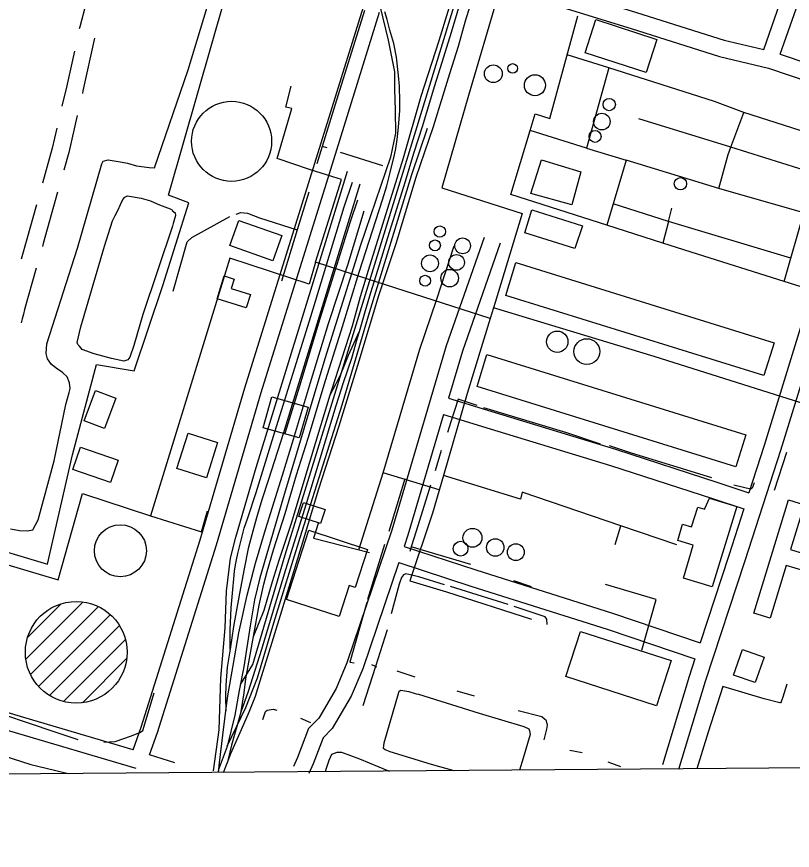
# Model space of a CAD drawing. Extents: x 3535183 to 3573198, y 534952 to 560562.
# Drawn here: x 3557221 to 3558592, y 540353 to 541826 of the extents above; entities that cross this region are included whole.
import ezdxf

# ---------------------------------------------------------------- set-up
doc = ezdxf.new("R2010")
doc.units = 0
for name, color, linetype in [('V-BLDG-OTLN', 7, 'Continuous'), ('V-DOMW-TANK', 7, 'Continuous'), ('V-GRID-FRAM', 7, 'Continuous'), ('V-RAIL-TRAK', 7, 'Continuous'), ('V-ROAD-CNTR', 7, 'Continuous'), ('V-SITE-OTLN', 7, 'Continuous'), ('V-TOPO-SHOR', 7, 'Continuous'), ('V-UTIL-LINE', 7, 'Continuous')]:
    doc.layers.add(name, color=color, linetype=linetype)

msp = doc.modelspace()

# ---------------------------------------------------------------- linework, layer by layer
at = {"layer": 'V-BLDG-OTLN'}
for points in [[(3558333.8, 541727.7), (3558225.7, 541762.5), (3558244.6, 541821.3), (3558352.7, 541786.4)], [(3558218.4, 541551.9), (3558202.4, 541493.9), (3558130, 541513.8), (3558148.6, 541573.1)], [(3558207.7, 541416.6), (3558119.2, 541444.1), (3558131.9, 541484.8), (3558221.4, 541456.9)], [(3557614, 541466.4), (3557689.6, 541439.4), (3557673.8, 541394.9), (3557598.2, 541421.9)], [(3558541.8, 541191.9), (3558085.5, 541333.8), (3558103.6, 541391.8), (3558559.8, 541249.9)], [(3557627.1, 541311.7), (3557575.7, 541327.6), (3557588.2, 541368.1), (3557605.5, 541362.7), (3557600.3, 541346.1), (3557634.4, 541335.6)], [(3558492, 541030.6), (3558034.8, 541172.5), (3558052.4, 541229.4), (3558509.6, 541087.5)], [(3557340.4, 541112.1), (3557360.5, 541165.8), (3557396.7, 541152.2), (3557376.6, 541098.5)], [(3557672.3, 541154.4), (3557736.2, 541136.4), (3557720.8, 541081.8), (3557657, 541099.8)], [(3557504.6, 541027.7), (3557524.4, 541090), (3557576.2, 541073.6), (3557556.5, 541011.2)], [(3557387.1, 541002.9), (3557320.4, 541025.9), (3557334.1, 541065.7), (3557400.8, 541042.7)], [(3558450.5, 540818.7), (3558399.5, 540834.1), (3558417, 540892.3), (3558389.4, 540900.6), (3558398, 540929.1), (3558414, 540924.3), (3558424.7, 540959.6), (3558437.2, 540955.8), (3558437.5, 540956.8), (3558445.8, 540975.4), (3558494, 540960.6)], [(3558523.7, 540771.7), (3558585.2, 540972.3), (3558630.5, 540958.4), (3558625, 540940.2), (3558607.4, 540945.6), (3558588.7, 540884.4), (3558621.2, 540874.5), (3558612.7, 540846.8), (3558581.2, 540856.4), (3558552.6, 540762.9)], [(3557758.2, 540930.7), (3557720, 540943.1), (3557728.1, 540967.8), (3557766.2, 540955.4)], [(3557737.5, 540918.5), (3557841.3, 540884.8), (3557819.4, 540817.4), (3557809.1, 540820.7), (3557791.3, 540766), (3557697.9, 540796.4)], [(3558352.2, 540608), (3558191.9, 540659.7), (3558217.8, 540739.8), (3558378, 540688)], [(3558487.9, 540662.6), (3558503.6, 540707.8), (3558542, 540694.4), (3558526.3, 540649.2)]]:
    msp.add_lwpolyline(points, close=True, dxfattribs=at)
at = {"layer": 'V-DOMW-TANK'}
for p, q in [((3557237.7, 540690.8), (3557338.7, 540791.8)), ((3557241, 540729.5), (3557300, 540788.5)), ((3557245.9, 540663.7), (3557365.8, 540783.6)), ((3557260.1, 540642.6), (3557386.9, 540769.4)), ((3557279.4, 540626.5), (3557403.1, 540750.1)), ((3557304.2, 540615.9), (3557413.6, 540725.4)), ((3557337.4, 540613.7), (3557415.6, 540692))]:
    msp.add_line(p, q, dxfattribs=at)
for centre, radius in [((3558063.6, 541725.6), 15.7), ((3558097.7, 541735), 8.44), ((3558137.1, 541705.2), 18.6), ((3557601.1, 541606.1), 70.8), ((3558268.3, 541671.2), 10.9), ((3558255.3, 541640.9), 14.7), ((3558243.3, 541614.8), 10.6), ((3558394.2, 541531.1), 11), ((3557969, 541446.6), 10), ((3557960.4, 541422.2), 9.61), ((3558009.3, 541421.3), 13.9), ((3557951.7, 541390.4), 14.9), ((3557998.6, 541392), 13.9), ((3557943.1, 541359.7), 9.59), ((3557986.4, 541364.1), 15.5), ((3558176.6, 541251.8), 18.9), ((3558228.8, 541234.4), 22.8), ((3557404.6, 540882.3), 46), ((3558026.7, 540905.2), 16.7), ((3558005.8, 540886), 13), ((3558067, 540888.1), 15.4), ((3558103.3, 540879.7), 14.9), ((3557326.6, 540702.8), 89.9)]:
    msp.add_circle(centre, radius, dxfattribs=at)
at = {"layer": 'V-GRID-FRAM'}
msp.add_lwpolyline([(3539245.8, 558535.3), (3570887.5, 558774.6), (3571033, 540592.1), (3539375.4, 540352.7), (3539245.8, 558535.3)], dxfattribs=at)
at = {"layer": 'V-RAIL-TRAK'}
for points in [[(3557927.5, 541542.9), (3557957.7, 541632.2), (3557986.7, 541725.9), (3558002.1, 541774.1), (3558014.3, 541819.2), (3558038.2, 541896), (3558041.4, 541906.4), (3558054, 541945.9), (3558057.9, 541959.1), (3558073.7, 542012.3), (3558098.5, 542091.2), (3558125.6, 542178.4), (3558170.9, 542327.6), (3558177.5, 542349.8), (3558180.8, 542361.4), (3558194, 542407.9), (3558221.9, 542495.1), (3558254.9, 542594)], [(3557640.1, 540730.5), (3557658.6, 540777.3), (3557673.6, 540828), (3557685.2, 540865.8), (3557706.7, 540931.2), (3557729.1, 541005.9), (3557759.1, 541105.2), (3557775.5, 541157.9), (3557778.2, 541166.8), (3557796.4, 541223.6), (3557814.6, 541280), (3557828.7, 541331.7), (3557842.8, 541378.5), (3557904.9, 541576.8), (3557935.9, 541686.1), (3557967.6, 541784.1), (3557983.5, 541836.2), (3558001.7, 541893)], [(3558009.3, 541866.2), (3557988.8, 541798.5), (3557972.4, 541745.2), (3557958.9, 541702.2), (3557938.2, 541633.3), (3557922.4, 541584.7), (3557907.9, 541535.2), (3557876.6, 541435.5), (3557861.6, 541386.9), (3557846.7, 541338.3), (3557836.9, 541306.2), (3557826.4, 541269.1), (3557823.2, 541258), (3557812.9, 541222.4), (3557798, 541179.1), (3557785.4, 541138.7), (3557755.5, 541038.9), (3557733, 540965.2), (3557696.1, 540848.5), (3557674.6, 540776.9), (3557654, 540707.9), (3557630.2, 540633.3), (3557617.7, 540596.9), (3557610.2, 540571.8), (3557606.4, 540557.4), (3557601.2, 540538.3), (3557597.9, 540526.2), (3557593.3, 540507)], [(3557618.1, 540598.1), (3557623.1, 540631.1), (3557626.2, 540655.9), (3557632.6, 540691.6), (3557640.1, 540730.5), (3557649.8, 540786), (3557658, 540823.4), (3557664.1, 540845.5), (3557675, 540883.7), (3557695.9, 540947.9), (3557715.6, 541016.4), (3557736.6, 541081.5), (3557767.1, 541183.5), (3557795, 541271.1), (3557826.4, 541374.8), (3557867.9, 541502.7), (3557875.3, 541527.4), (3557881.5, 541550.9), (3557889.1, 541582.1), (3557891.5, 541593.4), (3557893.6, 541609.1), (3557895.8, 541631.3), (3557898.1, 541660.5), (3557898.5, 541676.7), (3557897.7, 541703.8), (3557896.3, 541722.6), (3557892.6, 541754.9), (3557887.5, 541779), (3557881, 541802.8), (3557876.1, 541821.6), (3557872, 541835.2)], [(3557586.8, 540490.4), (3557593.3, 540507), (3557599.9, 540523.8), (3557618.6, 540566.1), (3557632.8, 540598.6), (3557643.4, 540625.4), (3557651.8, 540652.3), (3557665.4, 540695.7), (3557687.8, 540768.6), (3557724.8, 540889.6), (3557755.2, 540991.6), (3557791.1, 541103.1), (3557826.6, 541218), (3557861.3, 541333.4), (3557892, 541425.3), (3557927.5, 541542.9)], [(3557827.9, 541530.6), (3557806.8, 541462.9), (3557692.3, 541089), (3557666.2, 541008.3), (3557654.5, 540972.3), (3557645.2, 540940.7), (3557636.7, 540910.3), (3557630.5, 540886.4), (3557623.2, 540850.3), (3557614.9, 540806.8), (3557604.6, 540748.5), (3557598.4, 540708.2), (3557593.5, 540676.7), (3557592.3, 540660.6), (3557591.1, 540644.5), (3557590.3, 540624.4), (3557591, 540599)], [(3557598.4, 540708.2), (3557598.7, 540741.8), (3557600.3, 540781.1), (3557603.2, 540813.7), (3557604.9, 540832.9), (3557606.5, 540846.4), (3557608, 540857.3), (3557609.5, 540866), (3557611.9, 540877.7), (3557614.8, 540889), (3557619, 540906), (3557623.3, 540922), (3557629.8, 540940.2), (3557644.7, 540985.3), (3557661, 541039.1), (3557675.1, 541085.1), (3557741.4, 541296.3), (3557800.3, 541490.3), (3557814.7, 541534.1)], [(3557577.9, 540490.4), (3557580, 540507.6), (3557585.8, 540556.4), (3557591, 540599), (3557594.2, 540626.1), (3557603.6, 540679.6), (3557614, 540737.4), (3557628.4, 540803.5), (3557643.5, 540860.4), (3557660.9, 540919.8), (3557690.8, 541016.1), (3557710.4, 541079.5), (3557740.8, 541179.7), (3557772.2, 541284.2), (3557807.1, 541389.6), (3557835.6, 541483.3)], [(3557775.5, 541157.9), (3557785.5, 541177), (3557794.1, 541194.7), (3557800.6, 541210.3), (3557807.9, 541228), (3557817.1, 541248.8), (3557826.4, 541269.1)]]:
    msp.add_lwpolyline(points, dxfattribs=at)
at = {"layer": 'V-ROAD-CNTR'}
for points in [[(3557616.6, 540645.9), (3557638.6, 540681.1), (3557696, 540874.9), (3557778.9, 541143.8), (3557912.9, 541580.5), (3558059.1, 542057.7), (3558199.6, 542511.2), (3558323, 542906.2), (3558399.7, 543160.6)], [(3558541.3, 541768.5), (3558570, 541849.9), (3558649.8, 542107.7)], [(3558570.2, 541760.4), (3558598.5, 541840.4), (3558678.7, 542099.5)], [(3557427.4, 540530.4), (3557441.5, 540570.6), (3557545.8, 540901.7), (3557624.6, 541170.5), (3557740, 541541.2), (3557834.2, 541843.7), (3557862.4, 541921.3), (3557888.7, 541943.9), (3557926.6, 541951.4), (3557952.5, 541943.4)], [(3557982.1, 541937.4), (3558316.4, 541834.1), (3558471.3, 541785.2), (3558541.3, 541768.5)], [(3557364.9, 541898.6), (3557363.1, 541895.9), (3557353.6, 541877.1), (3557344.3, 541851), (3557332.8, 541808.8), (3557331.9, 541804.7)], [(3558002.6, 541899.7), (3558307.4, 541805.4), (3558463.3, 541756.3), (3558550.1, 541735.6), (3558659.2, 541698.5), (3558700.2, 541681.8), (3558703.9, 541676.1), (3558703.6, 541664.6), (3558692.5, 541634.2), (3558661.7, 541531.3), (3558650.5, 541493.8), (3558641.9, 541446.8), (3558635.8, 541390.7), (3558608.4, 541282.8), (3558542.2, 541068.3), (3558515.3, 540984.8)], [(3557863.9, 541843.2), (3557878, 541784.8), (3557888.8, 541728.7), (3557889.2, 541699.1), (3557890.4, 541660.8), (3557890.9, 541620.3), (3557881.9, 541578), (3557828.7, 541422.6), (3557766, 541221.4), (3557692.7, 540977.5), (3557651.1, 540834.6), (3557641.8, 540795.3), (3557634.2, 540749.3), (3557622.7, 540677.1), (3557614.6, 540635), (3557607, 540591.6), (3557593.2, 540536.4), (3557577.3, 540493.6)], [(3557501.1, 540507.3), (3557456.1, 540521.6), (3557470, 540561.2), (3557574.5, 540893), (3557653.3, 541161.8), (3557768.6, 541532.3), (3557862.7, 541834.2)], [(3557359.1, 541788.6), (3557338.4, 541695.1), (3557337.4, 541690.9)], [(3557323.3, 541765.7), (3557309.1, 541701.8), (3557301.3, 541668.1)], [(3558570.2, 541760.4), (3558669.7, 541726.6), (3558720.3, 541706), (3558734.2, 541684.5), (3558733.4, 541658.9), (3558721, 541624.7), (3558690.4, 541522.7), (3558679.7, 541486.8), (3558671.6, 541442.5), (3558665.4, 541385.4), (3558637.3, 541274.7), (3558570.8, 541059.3), (3558508, 540864.6), (3558438.2, 540651), (3558391, 540495.3)], [(3557328.4, 541652), (3557313.3, 541586.6), (3557304.4, 541554.9)], [(3557292.3, 541629.1), (3557284.2, 541594), (3557267, 541532.4)], [(3557593.3, 540536.8), (3557626.3, 540605), (3557646.7, 540657.7), (3557675.9, 540755.1), (3557722, 540905.7), (3557796.7, 541140.2), (3557844.6, 541303.2), (3557919.4, 541547.6), (3557947.1, 541629.1)], [(3557569.2, 540493.5), (3557579.4, 540565.9), (3557582.1, 540657.1), (3557589.9, 540746.2), (3557592.1, 540811.1), (3557599.3, 540869.2), (3557608.7, 540906.3), (3557644.5, 541029.5), (3557805.8, 541553.6)], [(3557293.7, 541516.4), (3557268.4, 541425.3), (3557266.9, 541420)], [(3557823.4, 541501.9), (3557810.7, 541463.7), (3557754.4, 541284.4), (3557721.3, 541173.2), (3557695, 541089.8)], [(3557256.3, 541493.9), (3557239.5, 541433.4), (3557229.2, 541397.6)], [(3558047.3, 541436.2), (3557980.3, 541244.5), (3557884.2, 540918.9), (3557805, 540684.1), (3557785.6, 540638.7), (3557755, 540586.4), (3557737.1, 540567.8), (3557717.8, 540517), (3557710.5, 540500.9)], [(3558075.6, 541426.3), (3558008.9, 541235.3), (3557984.3, 541152)], [(3557255.8, 541381.6), (3557235, 541308.7), (3557233.2, 541300.7), (3557231.1, 541292.2), (3557229.2, 541285.2)], [(3557984.3, 541152), (3558066.7, 541126.6), (3558279.7, 541061.8), (3558460.5, 541003.1), (3558515.3, 540984.8)], [(3557975.8, 541123.2), (3557912.8, 540909.9), (3557906.1, 540890)], [(3557975.8, 541123.2), (3558057.9, 541097.9), (3558270.7, 541033.2), (3558451.1, 540974.6), (3558506.1, 540956.3)], [(3557427.4, 540530.4), (3557218, 540592), (3556741.8, 540740), (3556584.6, 540787.3), (3556554.3, 540829), (3556518.6, 540884.9), (3556482.3, 540927), (3556446.6, 540959.5), (3556408.2, 540978.9), (3556318.4, 541003), (3556229.5, 541032.2), (3556170.6, 541044.8), (3556112.4, 541047.5), (3556076.4, 541046.2), (3556024.8, 541026.1), (3555982.6, 540997.7), (3555926.7, 540961.9), (3555840.3, 540897.8), (3555771.2, 540844.5), (3555734.9, 540805.9), (3555711.3, 540758.9), (3555700.9, 540732), (3555676.8, 540680.3)], [(3558506.1, 540956.3), (3558479.5, 540873.8), (3558429.1, 540719.5)], [(3557906.1, 540890), (3558032.8, 540848.4), (3558274, 540772), (3558429.1, 540719.5)], [(3557896.5, 540861.6), (3557833, 540673.4), (3557812.5, 540625.2), (3557779.1, 540568.2), (3557763, 540551.4), (3557745.5, 540505.5), (3557737.8, 540488.5)], [(3557896.5, 540861.6), (3558023.6, 540819.9), (3558264.7, 540743.5), (3558419.7, 540691)], [(3557432.7, 540497.6), (3557209.3, 540563.3), (3556733.1, 540711.3), (3556566.3, 540761.4), (3556547.5, 540787.3)], [(3558419.7, 540691), (3558409.6, 540660), (3558362.3, 540504)]]:
    msp.add_lwpolyline(points, dxfattribs=at)
at = {"layer": 'V-SITE-OTLN'}
for p, q in [((3557541.4, 541691.6), (3557617.6, 541957.2)), ((3557489.4, 541511.2), (3557541.4, 541691.6)), ((3557525.4, 541497.4), (3557489.4, 541511.2)), ((3557479.6, 541351.3), (3557525.4, 541497.4)), ((3557429.1, 541200.6), (3557479.6, 541351.3)), ((3557319.9, 541052.1), (3557362.3, 541211.3)), ((3557362.3, 541211.3), (3557429.1, 541200.6)), ((3557276, 540858.5), (3557319.9, 541052.1)), ((3556879.1, 540978.2), (3557276, 540858.5)), ((3564149.4, 540540.1), (3556155.7, 540479.6))]:
    msp.add_line(p, q, dxfattribs=at)
at = {"layer": 'V-TOPO-SHOR'}
for p, q in [((3557769.9, 541594.4), (3557761.4, 541597.2)), ((3557868.1, 541562.7), (3557793.5, 541586.2)), ((3557988.4, 541110.4), (3557982.9, 541091.5)), ((3557971.5, 541059.4), (3557960.8, 541023.4)), ((3558581.6, 541056), (3558559.6, 540989)), ((3557907.5, 541009.4), (3557878.7, 540916.6)), ((3557871.1, 540893.4), (3557841.2, 540796.1)), ((3558024.1, 540857.7), (3557918.5, 540889.3)), ((3557897, 540823.5), (3557883, 540770.9)), ((3558131.1, 540818.7), (3558099.9, 540829.2)), ((3557855.5, 540677.9), (3557848.8, 540680.9)), ((3557855.5, 540677.9), (3557857.7, 540677.1)), ((3557925.6, 540658.7), (3557893.5, 540669.2)), ((3558030.1, 540625.1), (3557999.7, 540633.8)), ((3557722.8, 540586.4), (3557740.7, 540578.8)), ((3558220.3, 540525), (3558198.8, 540529.1)), ((3558289, 540500.3), (3558266.7, 540508.8))]:
    msp.add_line(p, q, dxfattribs=at)
for points in [[(3557210.6, 540920.9), (3557226.6, 540917.9), (3557240.7, 540917.6), (3557250.1, 540919.4), (3557259.2, 540936.7), (3557287.5, 541041.4), (3557308.3, 541140.9), (3557314.1, 541162.2), (3557315.6, 541168.9), (3557314.4, 541179), (3557310.6, 541189.8), (3557302.7, 541196.7), (3557300.1, 541199.4), (3557293.5, 541203.6), (3557282.9, 541211.8), (3557275.7, 541221.4), (3557273.2, 541230.8), (3557274.9, 541248.2), (3557328.7, 541417.5), (3557371.9, 541566.1), (3557374, 541570.8), (3557382.8, 541573.3), (3557407.5, 541569.4), (3557416.9, 541567.2), (3557432.9, 541562.9), (3557455.6, 541559.7), (3557465, 541559.5), (3557524.2, 541732.7), (3557579.6, 541916)], [(3557835.7, 541837.6), (3557789.2, 541688.1), (3557761.4, 541597.2), (3557751.9, 541566.1)], [(3557737.4, 541516.1), (3557717, 541449.9), (3557689.1, 541358.8)], [(3557496.5, 541456.4), (3557444.3, 541299.9), (3557428.4, 541245.2), (3557421.3, 541224.6), (3557417.9, 541219.9), (3557410.4, 541217.4), (3557389.1, 541221.9), (3557358.4, 541230.5), (3557337.1, 541238.3), (3557332.5, 541243.8), (3557329.2, 541247.2), (3557328, 541250.6), (3557334.6, 541278), (3557376.4, 541420.6), (3557390.7, 541465.3), (3557395.6, 541475.2), (3557400.5, 541485.2), (3557404.7, 541494.5), (3557408.9, 541503.1), (3557412.3, 541507.1), (3557417.1, 541509.7), (3557441.1, 541505.8), (3557457.8, 541500.8), (3557464.4, 541498), (3557473.7, 541493.8), (3557483.1, 541490.2), (3557492.4, 541486.7), (3557496.4, 541484.6), (3557496.3, 541483.9), (3557501.6, 541479.8), (3557502.2, 541475.1), (3557497.9, 541461.1), (3557496.5, 541456.4)], [(3557498.1, 541341), (3557522.7, 541428.4), (3557530.9, 541436.3), (3557598, 541473)], [(3557608.9, 541477.2), (3557617.7, 541480.1), (3557629, 541479.2), (3557650.3, 541470.7), (3557717, 541449.9)], [(3558035.1, 541139), (3558001.6, 541150), (3557988.4, 541110.4)], [(3558253, 541070.7), (3558193.2, 541090.5), (3558046.7, 541135.2)], [(3558449.5, 541011), (3558307.8, 541054.9), (3558269.1, 541067.7)], [(3557952.6, 540998.4), (3557927.4, 540917.1), (3557918.5, 540889.3), (3557915.8, 540880.8)], [(3558524.4, 541002.2), (3558522.6, 540997.6), (3558521.5, 540993.9), (3558520.8, 540992.9), (3558517.8, 540991.3), (3558505.8, 540993.9), (3558488.8, 540998.5)], [(3556462.5, 540955), (3556502.6, 540913.9), (3556550.4, 540856.6), (3556587.8, 540816.3), (3556612.8, 540790.3), (3556624.6, 540779.3), (3556635.8, 540770.4), (3556644.4, 540765.5), (3556737.1, 540737.5), (3556852.4, 540701.6), (3556992.3, 540656.5), (3557153.6, 540607.6), (3557286.8, 540562.7), (3557329.4, 540548.6)], [(3557977.5, 540822), (3557932.1, 540835.9), (3557914.1, 540840.6), (3557908.8, 540841.4), (3557904.7, 540839.5), (3557901.3, 540834.8), (3557897, 540823.5)], [(3558090, 540787.4), (3558006.5, 540813.3), (3557988.2, 540819.1)], [(3557840.2, 540790.7), (3557810.3, 540685.1), (3557817.4, 540684.2)], [(3558158.8, 540752.1), (3558158, 540761.6), (3558155, 540765.3), (3558139.4, 540771), (3558100.7, 540783.6)], [(3557876.1, 540742.3), (3557855.5, 540677.9), (3557833.3, 540608.2)], [(3558582.2, 540646.2), (3558577.5, 540631.3), (3558575.3, 540623.6), (3558573.6, 540619), (3558572.5, 540615.3), (3558572.1, 540615), (3558570.8, 540613.6), (3558569.8, 540613.3), (3558542.1, 540620.6), (3558469.1, 540642.5), (3558443, 540561.6), (3558423.2, 540496.8)], [(3557375.1, 540544.1), (3557395.1, 540545), (3557424.1, 540555.2), (3557440.4, 540561.5), (3557444.5, 540564.8), (3557464.1, 540631.2)], [(3557994.1, 540493.5), (3557954.5, 540504.5), (3557881.5, 540527.1), (3557872.7, 540530.3), (3557869.8, 540532.8), (3557870.5, 540543), (3557895.8, 540629.8), (3557897.4, 540634.2), (3557900.4, 540636.1), (3557914.5, 540633.3), (3557927.2, 540629.6), (3557931.1, 540628.6)], [(3557931.1, 540628.6), (3558038.3, 540595), (3558117.7, 540571.3), (3558126.5, 540567.7), (3558127.4, 540564.2), (3558128.7, 540557.3), (3558116.6, 540515.4), (3558110.1, 540494.4)], [(3557656.3, 540584.2), (3557661.3, 540598.1), (3557664.1, 540600.7), (3557674.8, 540602.5), (3557681, 540600.6)], [(3558153.4, 540548), (3558158.4, 540567.1), (3558159.2, 540574.1), (3558157.3, 540581.5), (3558149.4, 540588.7), (3558107.7, 540599.2)], [(3556946.4, 540485.6), (3556962.7, 540541.1), (3556967.7, 540555), (3556972.5, 540565), (3556978, 540570.3), (3556982.1, 540574.9), (3556985.5, 540576.8), (3556989.6, 540578.1), (3556996.3, 540579.3), (3557001.7, 540578.5), (3557023, 540572.7), (3557197, 540520.2), (3557246.3, 540504.4), (3557288.3, 540494.2), (3557312.5, 540488.4)], [(3557766.9, 540491.8), (3557768.4, 540496.1), (3557773.7, 540512.2), (3557778.3, 540522.4), (3557787.7, 540526.1), (3557795.1, 540526.5), (3557827.2, 540514.5), (3557878.2, 540493.4), (3557880, 540492.6)]]:
    msp.add_lwpolyline(points, dxfattribs=at)
at = {"layer": 'V-UTIL-LINE'}
for p, q in [((3558228.2, 541593.8), (3558128.5, 541625.5)), ((3558462.1, 541522.6), (3558298.3, 541573)), ((3557780, 541543.1), (3557738.7, 541556.4)), ((3558612.1, 541479.4), (3558462.1, 541522.6)), ((3558373.4, 541464.6), (3558275.4, 541495.6)), ((3558373.4, 541464.6), (3558379.3, 541488.1)), ((3558577.8, 541358.3), (3558612.1, 541479.4)), ((3557967.9, 540989.9), (3557868.9, 541020.3)), ((3558278.7, 540893.1), (3558289.1, 540926.4)), ((3558351.4, 540796.1), (3558262, 540822.8)), ((3558326.1, 540706.7), (3558351.4, 540796.1))]:
    msp.add_line(p, q, dxfattribs=at)
for points in [[(3558072.3, 541865.4), (3558019.6, 541687.3), (3557972.7, 541523.6), (3558114.3, 541478.5), (3558066.8, 541321), (3558058.2, 541293.1), (3558017.2, 541160.1), (3557975.4, 541015.5), (3557956.1, 540948.9), (3557916.3, 540829.4), (3557981, 540809.4), (3558130.8, 540761.3)], [(3558691.3, 541469.4), (3558684, 541452.9), (3558684.5, 541410), (3558658.1, 541333.1), (3558577.8, 541358.3), (3558413.3, 541410), (3558362.9, 541426.1), (3558264.2, 541457.7), (3558094.4, 541512), (3558128.5, 541625.5), (3558137.4, 541655), (3558163.5, 541646.2), (3558212.9, 541827.8)], [(3558506.4, 541657.3), (3558454.2, 541676.3), (3558267.6, 541735.8), (3558194.2, 541759.1)], [(3558267.6, 541735.8), (3558228.2, 541593.8), (3558298.3, 541573), (3558264.2, 541457.7)], [(3557738.7, 541556.4), (3557681.7, 541575.5), (3557707.7, 541664.2), (3557696.7, 541666.5), (3557706.4, 541703.7)], [(3558462.1, 541522.6), (3558478.6, 541583.1), (3558483.3, 541595.8), (3558506.4, 541657.3)], [(3558612.1, 541479.4), (3558640.2, 541570.1), (3558648, 541611.5), (3558506.4, 541657.3)], [(3558633.6, 541548.9), (3558483.3, 541595.8), (3558320.7, 541645.8)], [(3557749.2, 541392.2), (3557795.1, 541538.6), (3557780, 541543.1)], [(3558589.4, 541399.3), (3558373.4, 541464.6), (3558362.9, 541426.1)], [(3557826, 540884), (3557868.9, 541020.3), (3557933.8, 541238.5), (3557963.2, 541325.1), (3557994.3, 541421.3)], [(3557749.2, 541392.2), (3557738, 541353.6), (3557597.8, 541399.4), (3557529.6, 541177.3), (3557457.8, 540944.2)], [(3558058.2, 541293.1), (3557839.9, 541363.3), (3557749.2, 541392.2)], [(3558629.6, 541137), (3558347.7, 541225.8), (3558064, 541312)], [(3558388, 540892.9), (3558289.1, 540926.4), (3558114.5, 540985.6), (3558111.5, 540973.2), (3557975.4, 541015.5)], [(3556721.3, 540885.4), (3556754, 540992.7), (3556920.4, 540942.3), (3557294.5, 540830.9), (3557337.7, 540983.6), (3557457.8, 540944.2), (3557548.1, 540915.6), (3557558.5, 540952.8)], [(3557754.6, 540932.2), (3557745.7, 540904.7), (3557844.8, 540879.2)]]:
    msp.add_lwpolyline(points, dxfattribs=at)

doc.saveas('drawing.dxf')
